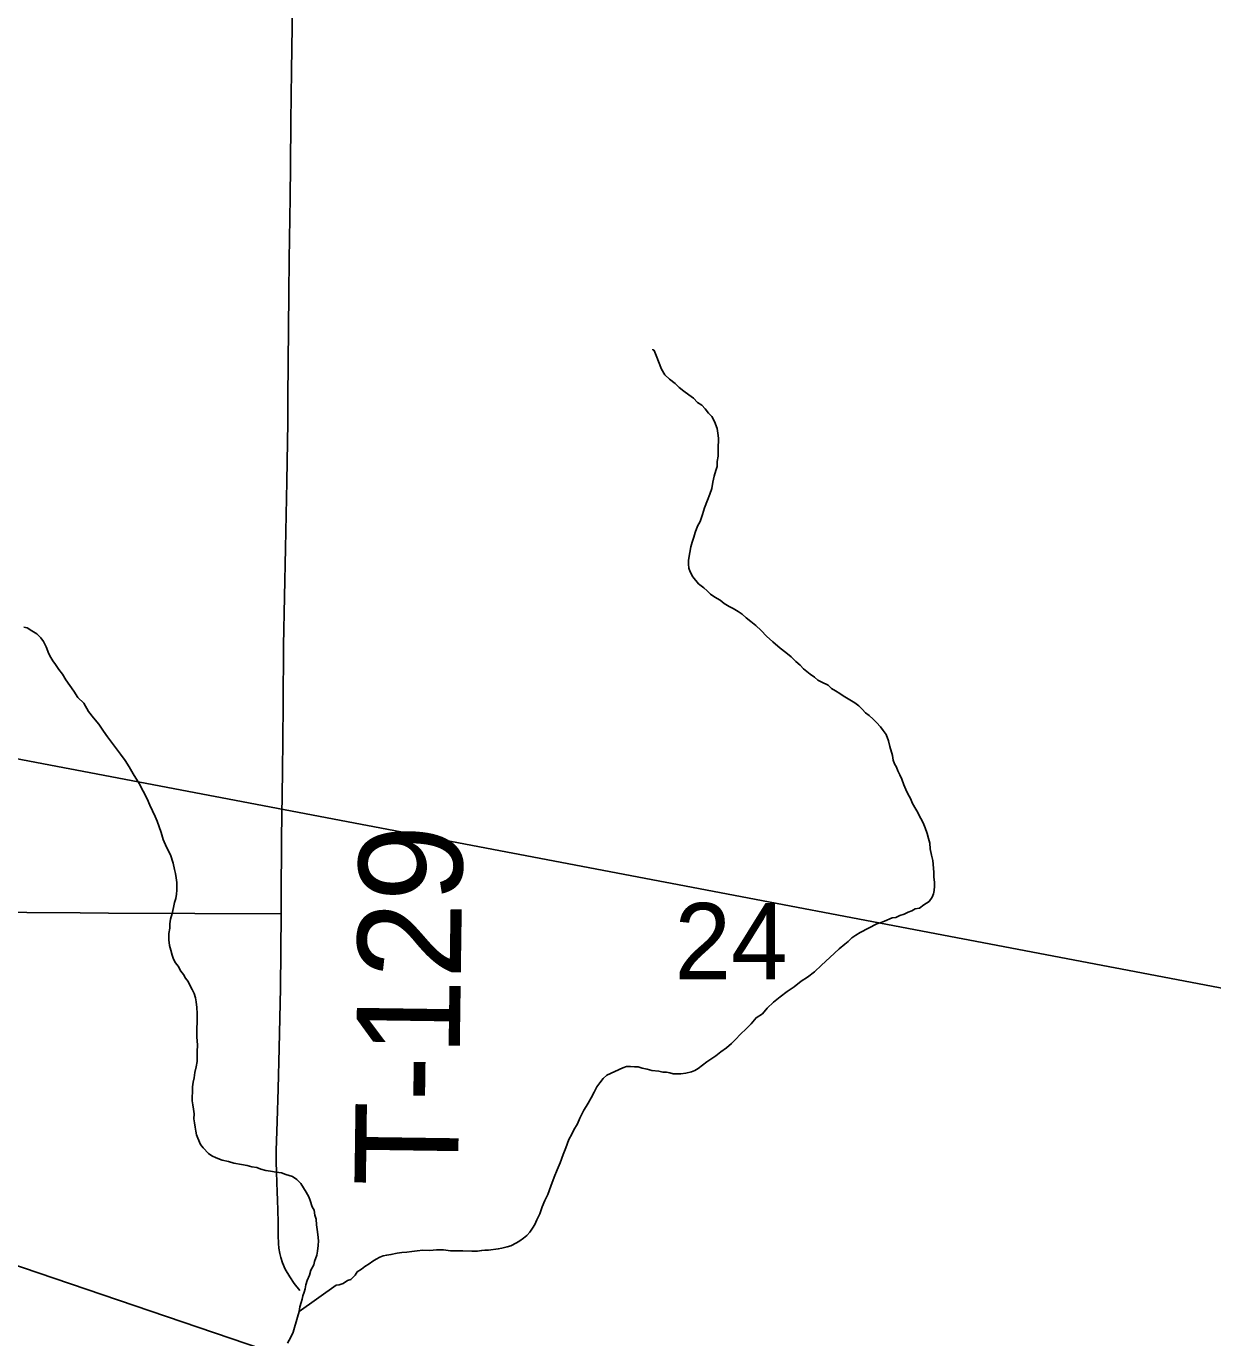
# Model space of a CAD drawing. Extents: x -17 to 88, y -5 to 22.
# Drawn here: x 7.835 to 8.487, y 16.414 to 17.134 of the extents above; entities that cross this region are included whole.
import ezdxf

# ---------------------------------------------------------------- set-up
doc = ezdxf.new("R2010")
doc.units = 0
for name, color, linetype in [('GM_X_Minor_River', 7, 'Continuous'), ('GM_X_Section_Text', 7, 'Continuous'), ('GM_X_Township_Road', 7, 'Continuous'), ('GM_X_Township_Road_Text', 7, 'Continuous'), ('TX_P_10', 7, 'Continuous')]:
    doc.layers.add(name, color=color, linetype=linetype)

msp = doc.modelspace()

# ---------------------------------------------------------------- linework, layer by layer
at = {"layer": 'GM_X_Minor_River'}
for points in [[(8.22816, 16.81083), (8.22591, 16.81239), (8.22328, 16.81396), (8.22102, 16.81514), (8.21839, 16.81671), (8.21614, 16.81865), (8.21313, 16.82022), (8.21088, 16.82179), (8.20901, 16.82372), (8.20714, 16.82527), (8.20414, 16.82761), (8.20117, 16.83146), (8.1997, 16.83414), (8.19898, 16.83606), (8.19864, 16.83834), (8.19868, 16.84062), (8.19952, 16.84478), (8.19996, 16.84781), (8.20077, 16.85045), (8.20158, 16.8531), (8.20239, 16.85574), (8.20359, 16.85913), (8.20516, 16.86176), (8.20637, 16.86554), (8.20758, 16.86931), (8.20918, 16.87346), (8.21039, 16.87686), (8.21158, 16.87987), (8.21203, 16.88328), (8.21285, 16.88668), (8.21367, 16.88971), (8.21447, 16.89197), (8.21452, 16.89463), (8.21496, 16.89766), (8.21501, 16.9007), (8.21506, 16.90335), (8.21511, 16.90563), (8.21514, 16.90753), (8.21481, 16.91019), (8.21448, 16.91286), (8.21303, 16.91668), (8.21156, 16.91937), (8.20969, 16.9213), (8.20784, 16.92361), (8.20597, 16.92555), (8.20372, 16.92711), (8.20148, 16.92943), (8.19886, 16.93138), (8.19623, 16.93332), (8.19361, 16.93527), (8.19137, 16.93759), (8.18837, 16.93992), (8.18575, 16.94225), (8.18391, 16.94532), (8.18101, 16.95297), (8.17992, 16.95565), (8.17917, 16.95605), (8.17917, 16.95642)], [(8.23309, 16.58593), (8.23581, 16.5893), (8.23928, 16.59151), (8.24199, 16.5945), (8.24548, 16.59785), (8.24896, 16.60083), (8.25281, 16.60379), (8.25666, 16.60638), (8.26052, 16.60934), (8.26399, 16.61156), (8.26784, 16.61453), (8.27171, 16.61825), (8.27635, 16.62234), (8.28139, 16.62719), (8.28448, 16.62979), (8.28641, 16.63127), (8.28834, 16.63313), (8.29065, 16.63461), (8.29296, 16.63608), (8.30217, 16.64085), (8.30447, 16.64157), (8.30638, 16.64229), (8.3106, 16.64411), (8.31251, 16.64445), (8.31481, 16.64555), (8.3171, 16.64627), (8.31941, 16.64737), (8.32132, 16.64809), (8.32324, 16.64919), (8.32553, 16.64953), (8.32784, 16.65139), (8.33092, 16.65323), (8.33248, 16.65548), (8.33328, 16.65736), (8.33369, 16.65925), (8.33374, 16.66153), (8.33378, 16.66381), (8.33345, 16.66647), (8.3335, 16.66913), (8.33316, 16.67141), (8.33286, 16.67559), (8.33215, 16.67865), (8.33146, 16.68208), (8.33114, 16.68512), (8.33042, 16.68779), (8.32971, 16.69046), (8.32863, 16.69352), (8.32791, 16.69544), (8.32681, 16.69774), (8.3257, 16.69965), (8.32461, 16.70195), (8.3235, 16.70387), (8.32166, 16.70694), (8.32057, 16.70962), (8.3191, 16.71231), (8.318, 16.71461), (8.31691, 16.71728), (8.31582, 16.72034), (8.31473, 16.72264), (8.31363, 16.72494), (8.3129, 16.72685), (8.3118, 16.72877), (8.31107, 16.73068), (8.31074, 16.73335), (8.30932, 16.73831), (8.30861, 16.74136), (8.30716, 16.74481), (8.30568, 16.74711), (8.30419, 16.74904), (8.30196, 16.75136), (8.30009, 16.75329), (8.29785, 16.75523), (8.29597, 16.75679), (8.29411, 16.75872), (8.29224, 16.76065), (8.28999, 16.76221), (8.28736, 16.76378), (8.28548, 16.76496), (8.2836, 16.76613), (8.28172, 16.7673), (8.27947, 16.76887), (8.27721, 16.77005), (8.27534, 16.77198), (8.27195, 16.77356), (8.26969, 16.77474), (8.26782, 16.7763), (8.26557, 16.77786), (8.2637, 16.77941), (8.26182, 16.78096), (8.25996, 16.7829), (8.25771, 16.78484), (8.2551, 16.78755), (8.25211, 16.78988), (8.24911, 16.79221), (8.24499, 16.79571), (8.24163, 16.79881), (8.23864, 16.8019), (8.23565, 16.80462), (8.23303, 16.80694), (8.23041, 16.80889), (8.22816, 16.81083)], [(7.90813, 16.69412), (7.90705, 16.69718), (7.90596, 16.69986), (7.90449, 16.70292), (7.90303, 16.70599), (7.90158, 16.70943), (7.89937, 16.71365), (7.89717, 16.71787), (7.89385, 16.72325), (7.89164, 16.72709), (7.88942, 16.73055), (7.88683, 16.73401), (7.87978, 16.74363), (7.87756, 16.74671), (7.87497, 16.75056), (7.87199, 16.75403), (7.86939, 16.7575), (7.86682, 16.7621), (7.86346, 16.7652), (7.86124, 16.76866), (7.85902, 16.77174), (7.85679, 16.77482), (7.85495, 16.77789), (7.8531, 16.78059), (7.85125, 16.78328), (7.84976, 16.7852), (7.84866, 16.78712), (7.84755, 16.78905), (7.8461, 16.79287), (7.84464, 16.79593), (7.84316, 16.79786), (7.84092, 16.80018), (7.83828, 16.80175), (7.83565, 16.80332), (7.83376, 16.80373)], [(7.9906, 16.44803), (7.99142, 16.45068), (7.99299, 16.45369), (7.99341, 16.45558), (7.99461, 16.45897), (7.99503, 16.46124), (7.99547, 16.46427), (7.99552, 16.46693), (7.99521, 16.47035), (7.99488, 16.47302), (7.99454, 16.47568), (7.99422, 16.47873), (7.9935, 16.48102), (7.99317, 16.48368), (7.99207, 16.4856), (7.99099, 16.48904), (7.99027, 16.49095), (7.9888, 16.49363), (7.98732, 16.49594), (7.98584, 16.49825), (7.9836, 16.50057), (7.98135, 16.50213), (7.97757, 16.50334), (7.9753, 16.50414), (7.97227, 16.50458), (7.96924, 16.50501), (7.96658, 16.50544), (7.96394, 16.50625), (7.96167, 16.50705), (7.95902, 16.50748), (7.95637, 16.50829), (7.95334, 16.50873), (7.94917, 16.50956), (7.94615, 16.51038), (7.94274, 16.5112), (7.93934, 16.5124), (7.93708, 16.51359), (7.9352, 16.51476), (7.93222, 16.51785), (7.93073, 16.51978), (7.92928, 16.52322), (7.92855, 16.52513), (7.92821, 16.52704), (7.92787, 16.52933), (7.92753, 16.53161), (7.9272, 16.53389), (7.92724, 16.53655), (7.92691, 16.53922), (7.92657, 16.5415), (7.92624, 16.54379), (7.92628, 16.54606), (7.92632, 16.54834), (7.92638, 16.55138), (7.92681, 16.55403), (7.92723, 16.5563), (7.92767, 16.55933), (7.92849, 16.56235), (7.92892, 16.56538), (7.92896, 16.56766), (7.92902, 16.5707), (7.92909, 16.57449), (7.92879, 16.57867), (7.92903, 16.59158), (7.92871, 16.59501), (7.92839, 16.59805), (7.92805, 16.60033), (7.92734, 16.60263), (7.92624, 16.60492), (7.92513, 16.60684), (7.92403, 16.60914), (7.92255, 16.61107), (7.92145, 16.61299), (7.91996, 16.61491), (7.91849, 16.6176), (7.91701, 16.61953), (7.9159, 16.62145), (7.91518, 16.62374), (7.91447, 16.62641), (7.91376, 16.62908), (7.91344, 16.63212), (7.9135, 16.63554), (7.91394, 16.63857), (7.91398, 16.64085), (7.91441, 16.6435), (7.91523, 16.64652), (7.91605, 16.64992), (7.91648, 16.65257), (7.91728, 16.65484), (7.91771, 16.65711), (7.91775, 16.65938), (7.91778, 16.66128), (7.91783, 16.66356), (7.9175, 16.66623), (7.91716, 16.66851), (7.91644, 16.6708), (7.91575, 16.67423), (7.91431, 16.67882), (7.91211, 16.68303), (7.91029, 16.68724), (7.90922, 16.69106), (7.90813, 16.69412)], [(7.98491, 16.42801), (8.00533, 16.44244), (8.00686, 16.44279), (8.00915, 16.44351), (8.01146, 16.44499), (8.01337, 16.44571), (8.0157, 16.44795), (8.01687, 16.44982), (8.01918, 16.4513), (8.02111, 16.45278), (8.02342, 16.45426), (8.02535, 16.45574), (8.02727, 16.45684), (8.02919, 16.45795), (8.0311, 16.45867), (8.03301, 16.45902), (8.0353, 16.45935), (8.03874, 16.46005), (8.0414, 16.46038), (8.04407, 16.46071), (8.04674, 16.46104), (8.04979, 16.46136), (8.05283, 16.46169), (8.05664, 16.46162), (8.06044, 16.46192), (8.06424, 16.46185), (8.06804, 16.4614), (8.07146, 16.46134), (8.07488, 16.46128), (8.07982, 16.46119), (8.08286, 16.46113), (8.08515, 16.46147), (8.08705, 16.46181), (8.08896, 16.46177), (8.09429, 16.46243), (8.0962, 16.46278), (8.09925, 16.46348), (8.10117, 16.4642), (8.10424, 16.46567), (8.10616, 16.46677), (8.10809, 16.46825), (8.11001, 16.46974), (8.11157, 16.47161), (8.11313, 16.47386), (8.11431, 16.47573), (8.1155, 16.47837), (8.11708, 16.48176), (8.11829, 16.48553), (8.11988, 16.48892), (8.12146, 16.49231), (8.12307, 16.49684), (8.12506, 16.50174), (8.12666, 16.50588), (8.12825, 16.50965), (8.12985, 16.51418), (8.13145, 16.51795), (8.13305, 16.52247), (8.13463, 16.52548), (8.13581, 16.52774), (8.13778, 16.53112), (8.13897, 16.53414), (8.14015, 16.53639), (8.14134, 16.53865), (8.14251, 16.54052), (8.14369, 16.5424), (8.14526, 16.54541), (8.14684, 16.54842), (8.14842, 16.55143), (8.14998, 16.55368), (8.15192, 16.55592), (8.15386, 16.55778), (8.16268, 16.5618), (8.1646, 16.56252), (8.16687, 16.56248), (8.16916, 16.56244), (8.17106, 16.5624), (8.17332, 16.5616), (8.17598, 16.56117), (8.17862, 16.56036), (8.18242, 16.55991), (8.18469, 16.55949), (8.18659, 16.55945), (8.18848, 16.55904), (8.19038, 16.55862), (8.19228, 16.55859), (8.19456, 16.55855), (8.19722, 16.55888), (8.20028, 16.55958), (8.2022, 16.5603), (8.20412, 16.56141), (8.20643, 16.56326), (8.20875, 16.56512), (8.21106, 16.56659), (8.21375, 16.56844), (8.21646, 16.57067), (8.21954, 16.57289), (8.22224, 16.57512), (8.22457, 16.57735), (8.22728, 16.58034), (8.23038, 16.58332), (8.23309, 16.58593)], [(7.9785, 16.41066), (7.98047, 16.41405), (7.98166, 16.41668), (7.98246, 16.41932), (7.98328, 16.42234), (7.98409, 16.42499), (7.98491, 16.42801), (7.98534, 16.43066), (7.98614, 16.43293), (7.98656, 16.43482), (7.98697, 16.43671), (7.98777, 16.43859), (7.98818, 16.44048), (7.98861, 16.44275), (7.98941, 16.44502), (7.9906, 16.44803)]]:
    msp.add_lwpolyline(points, dxfattribs=at)
at = {"layer": 'GM_X_Township_Road'}
for points in [[(7.97505, 16.64631), (7.97506, 16.64833), (7.97513, 16.65393), (7.97527, 16.6881), (7.97581, 16.72414), (7.97619, 16.76078), (7.97645, 16.79371), (7.97739, 16.84713), (7.97811, 16.88377), (7.97866, 16.91606), (7.97882, 16.92973), (7.97923, 16.98688), (7.97947, 17.00552), (7.97998, 17.03968), (7.98016, 17.05708), (7.98033, 17.0813), (7.98082, 17.10923), (7.98125, 17.14565)], [(7.72345, 16.6475), (7.74478, 16.64734), (7.7827, 16.64727), (7.83553, 16.64713), (7.86475, 16.64691), (7.88029, 16.64676), (7.97505, 16.64631)], [(7.9853, 16.43956), (7.98226, 16.4435), (7.97984, 16.44709), (7.97728, 16.45133), (7.97582, 16.45474), (7.97494, 16.4577), (7.97438, 16.45994), (7.97381, 16.46285), (7.9736, 16.46545), (7.97347, 16.4697), (7.97343, 16.47218), (7.97345, 16.47725), (7.97325, 16.48354), (7.97302, 16.48931), (7.97288, 16.49351), (7.97268, 16.49901), (7.97251, 16.50457), (7.97237, 16.51016), (7.97238, 16.51636), (7.97289, 16.53241), (7.97339, 16.55033), (7.97394, 16.57268), (7.97479, 16.6056), (7.97505, 16.64631)]]:
    msp.add_lwpolyline(points, dxfattribs=at)
at = {"layer": 'TX_P_10'}
msp.add_lwpolyline([(5.97365, 17.08476), (9.824, 16.35201), (9.824, 15.77473)], close=True, dxfattribs=at)

# ---------------------------------------------------------------- texts
at = {"layer": 'GM_X_Section_Text'}
msp.add_text('24', height=0.041856, rotation=0.00001, dxfattribs=at).set_placement((8.19098, 16.61046))
at = {"layer": 'GM_X_Township_Road_Text'}
msp.add_text('T-129', height=0.056818, rotation=89.1963, dxfattribs=at).set_placement((8.07209, 16.49644))

doc.saveas('drawing.dxf')
